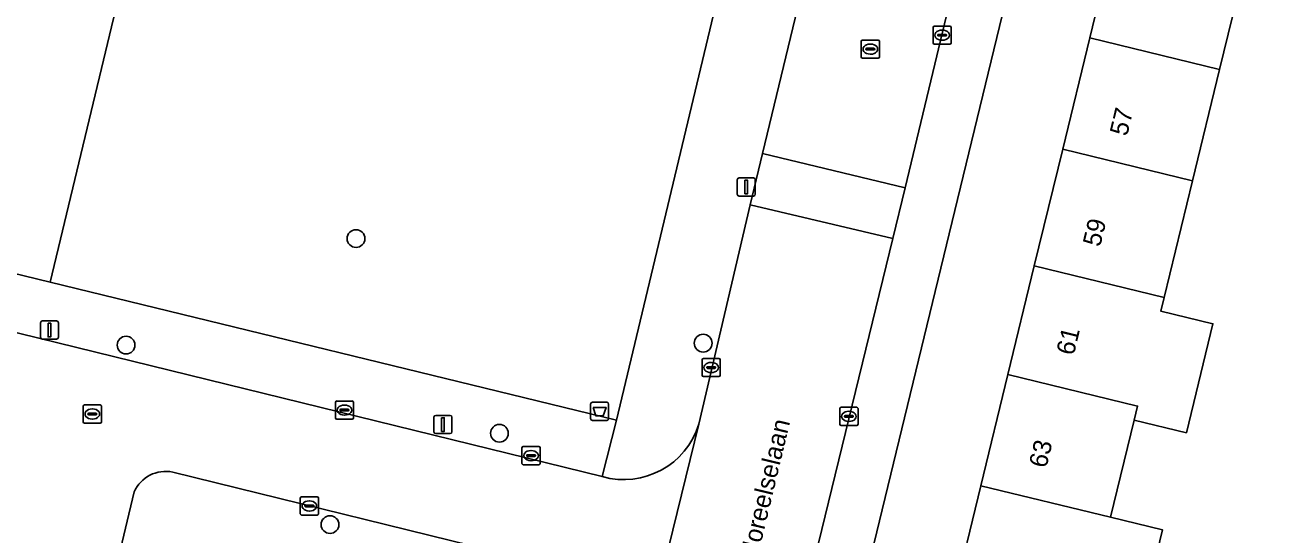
# Model space of a CAD drawing. Extents: x 162803 to 163818, y 381639 to 382475.
# Drawn here: x 163134.2 to 163203.7, y 382135.2 to 382163.3 of the extents above; entities that cross this region are included whole.
import ezdxf

# ---------------------------------------------------------------- set-up
doc = ezdxf.new("R2010")
doc.units = 0
for name, color, linetype in [('IMGEO_Afvalbak', 7, 'Continuous'), ('IMGEO_Boom', 7, 'Continuous'), ('IMGEO_Erf', 7, 'Continuous'), ('IMGEO_Groenvoorziening', 7, 'Continuous'), ('IMGEO_Hek', 7, 'Continuous'), ('IMGEO_Kolk', 7, 'Continuous'), ('IMGEO_Lichtmast', 7, 'Continuous'), ('IMGEO_Openbare_ruimte_label', 7, 'Continuous'), ('IMGEO_Pand', 7, 'Continuous'), ('IMGEO_Pand_nummerreeks', 7, 'Continuous'), ('IMGEO_Rijbaan_lokaal_open', 7, 'Continuous'), ('IMGEO_Rioolput', 7, 'Continuous'), ('IMGEO_Voetpad_open', 7, 'Continuous')]:
    doc.layers.add(name, color=color, linetype=linetype)

msp = doc.modelspace()

# ---------------------------------------------------------------- linework, layer by layer
at = {"layer": 'IMGEO_Afvalbak'}
for p, q in [((163165.356, 382141.609), (163165.356, 382142.409)), ((163165.356, 382142.409), (163165.356, 382141.609)), ((163165.456, 382142.509), (163166.246, 382142.509)), ((163166.246, 382142.509), (163165.456, 382142.509)), ((163166.346, 382142.409), (163166.346, 382141.609)), ((163166.346, 382141.609), (163166.346, 382142.409)), ((163166.246, 382141.509), (163165.456, 382141.509)), ((163165.456, 382141.509), (163166.246, 382141.509))]:
    msp.add_line(p, q, dxfattribs=at)
msp.add_lwpolyline([(163165.499, 382142.223), (163166.203, 382142.223), (163166.054, 382141.753), (163165.648, 382141.753), (163165.499, 382142.223)], dxfattribs=at)
for centre, start, end in [((163165.456, 382142.409), 90, 180), ((163165.456, 382142.409), 90, 180), ((163166.246, 382142.409), 0, 90), ((163166.246, 382142.409), 360, 90), ((163165.456, 382141.609), 180, 270), ((163165.456, 382141.609), 180, 270), ((163166.246, 382141.609), 270, 0), ((163166.246, 382141.609), 270, 0)]:
    msp.add_arc(centre, 0.1, start, end, dxfattribs=at)
at = {"layer": 'IMGEO_Boom'}
for centre in [(163152.442, 382151.522), (163139.782, 382145.655), (163171.551, 382145.761), (163160.335, 382140.795), (163151.01, 382135.764)]:
    msp.add_circle(centre, 0.489, dxfattribs=at)
at = {"layer": 'IMGEO_Erf'}
for points in [[(163150.047, 382209.293), (163144.013, 382210.786), (163141.809, 382211.34), (163138.535, 382212.15), (163124.973, 382215.424), (163121.429, 382216.275), (163118.671, 382216.877), (163111.314, 382218.702), (163093.672, 382223), (163086.358, 382224.789), (163082.453, 382225.745), (163069.123, 382170.722), (163071.74, 382166.782), (163081.213, 382162.978), (163089.555, 382160.344), (163135.606, 382149.117)], [(163176.66, 382116.978), (163174.616, 382107.997), (163179.292, 382106.883), (163180.848, 382113.283), (163182.363, 382119.512), (163183.854, 382125.643), (163185.308, 382131.626), (163186.835, 382137.904), (163188.325, 382144.032), (163189.78, 382150.015), (163191.343, 382156.444), (163192.835, 382162.579), (163194.277, 382168.512), (163195.768, 382174.642), (163197.258, 382180.77), (163198.564, 382186.142), (163193.704, 382187.277)]]:
    msp.add_lwpolyline(points, close=True, dxfattribs=at)
msp.add_lwpolyline([(163205.917, 382172.175), (163202.909, 382172.906), (163201.419, 382166.776), (163199.976, 382160.843), (163198.484, 382154.708), (163196.921, 382148.278), (163196.74, 382147.532), (163199.612, 382146.833), (163198.151, 382140.827), (163195.279, 382141.526), (163193.976, 382136.167), (163196.846, 382135.469), (163195.32, 382129.191)], dxfattribs=at)
at = {"layer": 'IMGEO_Groenvoorziening'}
msp.add_lwpolyline([(163181.162, 382201.749), (163175.19, 382203.175), (163167.883, 382204.938), (163158.683, 382207.182), (163154.787, 382208.132), (163151.373, 382208.965), (163150.047, 382209.293), (163135.606, 382149.117), (163166.779, 382141.517)], close=True, dxfattribs=at)
at = {"layer": 'IMGEO_Hek'}
msp.add_lwpolyline([(163150.047, 382209.293), (163135.606, 382149.117)], dxfattribs=at)
at = {"layer": 'IMGEO_Kolk'}
for p, q in [((163184.206, 382162.303), (163184.206, 382163.155)), ((163184.281, 382163.229), (163185.133, 382163.229)), ((163184.694, 382163.009), (163184.719, 382163.009)), ((163185.207, 382163.155), (163185.207, 382162.303)), ((163185.133, 382162.229), (163184.281, 382162.229)), ((163184.465, 382162.723), (163184.465, 382162.735)), ((163184.903, 382162.686), (163184.505, 382162.686)), ((163184.508, 382162.772), (163184.906, 382162.772)), ((163184.717, 382162.449), (163184.692, 382162.449)), ((163184.949, 382162.735), (163184.949, 382162.723)), ((163171.493, 382143.99), (163171.493, 382144.842)), ((163171.568, 382144.916), (163172.42, 382144.916)), ((163172.494, 382144.842), (163172.494, 382143.99)), ((163171.752, 382144.41), (163171.752, 382144.422)), ((163172.19, 382144.373), (163171.792, 382144.373)), ((163171.795, 382144.459), (163172.193, 382144.459)), ((163172.004, 382144.136), (163171.979, 382144.136)), ((163171.981, 382144.696), (163172.006, 382144.696)), ((163172.236, 382144.422), (163172.236, 382144.41)), ((163172.42, 382143.916), (163171.568, 382143.916)), ((163151.305, 382141.648), (163151.305, 382142.5)), ((163151.38, 382142.574), (163152.232, 382142.574)), ((163151.564, 382142.068), (163151.564, 382142.08)), ((163152.002, 382142.031), (163151.604, 382142.031)), ((163151.607, 382142.117), (163152.005, 382142.117)), ((163151.793, 382142.354), (163151.818, 382142.354)), ((163152.048, 382142.08), (163152.048, 382142.068)), ((163152.306, 382142.5), (163152.306, 382141.648)), ((163179.075, 382141.301), (163179.075, 382142.153)), ((163179.15, 382142.227), (163180.002, 382142.227)), ((163179.563, 382142.007), (163179.588, 382142.007)), ((163180.076, 382142.153), (163180.076, 382141.301)), ((163152.232, 382141.574), (163151.38, 382141.574)), ((163151.816, 382141.794), (163151.791, 382141.794)), ((163179.334, 382141.721), (163179.334, 382141.733)), ((163179.772, 382141.684), (163179.374, 382141.684)), ((163179.377, 382141.77), (163179.775, 382141.77)), ((163179.586, 382141.447), (163179.561, 382141.447)), ((163179.818, 382141.733), (163179.818, 382141.721)), ((163180.002, 382141.227), (163179.15, 382141.227)), ((163161.577, 382139.14), (163161.577, 382139.992)), ((163161.652, 382140.066), (163162.504, 382140.066)), ((163162.578, 382139.992), (163162.578, 382139.14)), ((163161.836, 382139.56), (163161.836, 382139.572)), ((163162.274, 382139.523), (163161.876, 382139.523)), ((163161.879, 382139.609), (163162.277, 382139.609)), ((163162.088, 382139.286), (163162.063, 382139.286)), ((163162.065, 382139.846), (163162.09, 382139.846)), ((163162.32, 382139.572), (163162.32, 382139.56)), ((163162.504, 382139.066), (163161.652, 382139.066)), ((163149.372, 382136.367), (163149.372, 382137.219)), ((163149.447, 382137.293), (163150.299, 382137.293)), ((163150.373, 382137.219), (163150.373, 382136.367)), ((163149.631, 382136.787), (163149.631, 382136.799)), ((163150.069, 382136.75), (163149.671, 382136.75)), ((163149.674, 382136.836), (163150.072, 382136.836)), ((163149.883, 382136.513), (163149.858, 382136.513)), ((163149.86, 382137.073), (163149.885, 382137.073)), ((163150.115, 382136.799), (163150.115, 382136.787)), ((163150.299, 382136.293), (163149.447, 382136.293))]:
    msp.add_line(p, q, dxfattribs=at)
for points in [[(163184.206, 382162.303), (163184.206, 382163.155)], [(163184.281, 382163.229), (163185.133, 382163.229)], [(163185.207, 382163.155), (163185.207, 382162.303)], [(163185.133, 382162.229), (163184.281, 382162.229)], [(163171.493, 382143.99), (163171.493, 382144.842)], [(163171.568, 382144.916), (163172.42, 382144.916)], [(163172.494, 382144.842), (163172.494, 382143.99)], [(163172.42, 382143.916), (163171.568, 382143.916)], [(163151.305, 382141.648), (163151.305, 382142.5)], [(163151.38, 382142.574), (163152.232, 382142.574)], [(163152.306, 382142.5), (163152.306, 382141.648)], [(163179.075, 382141.301), (163179.075, 382142.153)], [(163179.15, 382142.227), (163180.002, 382142.227)], [(163180.076, 382142.153), (163180.076, 382141.301)], [(163152.232, 382141.574), (163151.38, 382141.574)], [(163180.002, 382141.227), (163179.15, 382141.227)], [(163161.577, 382139.14), (163161.577, 382139.992)], [(163161.652, 382140.066), (163162.504, 382140.066)], [(163162.578, 382139.992), (163162.578, 382139.14)], [(163162.504, 382139.066), (163161.652, 382139.066)], [(163149.372, 382136.367), (163149.372, 382137.219)], [(163149.447, 382137.293), (163150.299, 382137.293)], [(163150.373, 382137.219), (163150.373, 382136.367)], [(163150.299, 382136.293), (163149.447, 382136.293)]]:
    msp.add_lwpolyline(points, dxfattribs=at)
for centre, radius, start, end in [((163184.283, 382163.153), 0.0765, 91.55205, 178.44795), ((163184.283, 382163.153), 0.0765, 91.55205, 178.44795), ((163185.131, 382163.153), 0.0765, 1.55205, 88.44795), ((163185.131, 382163.153), 0.0765, 1.55205, 88.44795), ((163184.283, 382162.305), 0.0765, 181.55205, 268.44795), ((163184.283, 382162.305), 0.0765, 181.55205, 268.44795), ((163184.505, 382162.732), 0.0403, 85.87752, 175.75265), ((163184.502, 382162.722), 0.0366, 178.93798, 274.71019), ((163184.906, 382162.729), 0.043, 264.86636, 352.45326), ((163184.91, 382162.734), 0.0386, 1.73085, 96.63898), ((163185.131, 382162.305), 0.0765, 271.55205, 358.44795), ((163185.131, 382162.305), 0.0765, 271.55205, 358.44795), ((163171.57, 382144.84), 0.0765, 91.55205, 178.44795), ((163171.57, 382144.84), 0.0765, 91.55205, 178.44795), ((163172.418, 382144.84), 0.0765, 1.55205, 88.44795), ((163172.418, 382144.84), 0.0765, 1.55205, 88.44795), ((163171.792, 382144.419), 0.0403, 85.87752, 175.75265), ((163171.789, 382144.409), 0.0366, 178.93798, 274.71019), ((163172.193, 382144.416), 0.043, 264.86636, 352.45326), ((163172.197, 382144.421), 0.0386, 1.73085, 96.63898), ((163171.57, 382143.992), 0.0765, 181.55205, 268.44795), ((163171.57, 382143.992), 0.0765, 181.55205, 268.44795), ((163172.418, 382143.992), 0.0765, 271.55205, 358.44795), ((163172.418, 382143.992), 0.0765, 271.55205, 358.44795), ((163151.382, 382142.498), 0.0765, 91.55205, 178.44795), ((163151.382, 382142.498), 0.0765, 91.55205, 178.44795), ((163151.604, 382142.077), 0.0403, 85.87752, 175.75265), ((163151.601, 382142.067), 0.0366, 178.93798, 274.71019), ((163152.005, 382142.074), 0.043, 264.86636, 352.45326), ((163152.009, 382142.079), 0.0386, 1.73085, 96.63898), ((163152.23, 382142.498), 0.0765, 1.55205, 88.44795), ((163152.23, 382142.498), 0.0765, 1.55205, 88.44795), ((163179.152, 382142.151), 0.0765, 91.55205, 178.44795), ((163179.152, 382142.151), 0.0765, 91.55205, 178.44795), ((163180, 382142.151), 0.0765, 1.55205, 88.44795), ((163180, 382142.151), 0.0765, 1.55205, 88.44795), ((163151.382, 382141.65), 0.0765, 181.55205, 268.44795), ((163151.382, 382141.65), 0.0765, 181.55205, 268.44795), ((163152.23, 382141.65), 0.0765, 271.55205, 358.44795), ((163152.23, 382141.65), 0.0765, 271.55205, 358.44795), ((163179.152, 382141.303), 0.0765, 181.55205, 268.44795), ((163179.152, 382141.303), 0.0765, 181.55205, 268.44795), ((163179.374, 382141.73), 0.0403, 85.87752, 175.75265), ((163179.371, 382141.72), 0.0366, 178.93798, 274.71019), ((163179.775, 382141.727), 0.043, 264.86636, 352.45326), ((163179.779, 382141.732), 0.0386, 1.73085, 96.63898), ((163180, 382141.303), 0.0765, 271.55205, 358.44795), ((163180, 382141.303), 0.0765, 271.55205, 358.44795), ((163161.654, 382139.99), 0.0765, 91.55205, 178.44795), ((163161.654, 382139.99), 0.0765, 91.55205, 178.44795), ((163162.502, 382139.99), 0.0765, 1.55205, 88.44795), ((163162.502, 382139.99), 0.0765, 1.55205, 88.44795), ((163161.876, 382139.569), 0.0403, 85.87752, 175.75265), ((163161.873, 382139.559), 0.0366, 178.93798, 274.71019), ((163162.277, 382139.566), 0.043, 264.86636, 352.45326), ((163162.281, 382139.571), 0.0386, 1.73085, 96.63898), ((163161.654, 382139.142), 0.0765, 181.55205, 268.44795), ((163161.654, 382139.142), 0.0765, 181.55205, 268.44795), ((163162.502, 382139.142), 0.0765, 271.55205, 358.44795), ((163162.502, 382139.142), 0.0765, 271.55205, 358.44795), ((163149.449, 382137.217), 0.0765, 91.55205, 178.44795), ((163149.449, 382137.217), 0.0765, 91.55205, 178.44795), ((163150.297, 382137.217), 0.0765, 1.55205, 88.44795), ((163150.297, 382137.217), 0.0765, 1.55205, 88.44795), ((163149.671, 382136.796), 0.0403, 85.87752, 175.75265), ((163149.668, 382136.786), 0.0366, 178.93798, 274.71019), ((163150.072, 382136.793), 0.043, 264.86636, 352.45326), ((163150.076, 382136.798), 0.0386, 1.73085, 96.63898), ((163149.449, 382136.369), 0.0765, 181.55205, 268.44795), ((163149.449, 382136.369), 0.0765, 181.55205, 268.44795), ((163150.297, 382136.369), 0.0765, 271.55205, 358.44795), ((163150.297, 382136.369), 0.0765, 271.55205, 358.44795)]:
    msp.add_arc(centre, radius, start, end, dxfattribs=at)
for centre, major_axis, ratio, start_param, end_param in [((163184.693, 382162.729), (-0.387, 0.002), 0.722429, 4.712389, 7.853982), ((163184.718, 382162.729), (-0.39, 0.002), 0.717154, 1.570796, 4.712389), ((163171.98, 382144.416), (-0.387, 0.002), 0.722429, 4.712389, 7.853982), ((163172.005, 382144.416), (-0.39, 0.002), 0.717154, 1.570796, 4.712389), ((163151.792, 382142.074), (-0.387, 0.002), 0.722429, 4.712389, 7.853982), ((163151.817, 382142.074), (-0.39, 0.002), 0.717154, 1.570796, 4.712389), ((163179.562, 382141.727), (-0.387, 0.002), 0.722429, 4.712389, 7.853982), ((163179.587, 382141.727), (-0.39, 0.002), 0.717154, 1.570796, 4.712389), ((163162.064, 382139.566), (-0.387, 0.002), 0.722429, 4.712389, 7.853982), ((163162.089, 382139.566), (-0.39, 0.002), 0.717154, 1.570796, 4.712389), ((163149.859, 382136.793), (-0.387, 0.002), 0.722429, 4.712389, 7.853982), ((163149.884, 382136.793), (-0.39, 0.002), 0.717154, 1.570796, 4.712389)]:
    msp.add_ellipse(centre, major_axis=major_axis, ratio=ratio, start_param=start_param, end_param=end_param, dxfattribs=at)
at = {"layer": 'IMGEO_Lichtmast'}
for p, q in [((163173.429, 382153.965), (163173.429, 382154.765)), ((163173.429, 382154.765), (163173.429, 382153.965)), ((163173.529, 382154.865), (163174.319, 382154.865)), ((163174.319, 382154.865), (163173.529, 382154.865)), ((163174.419, 382154.765), (163174.419, 382153.965)), ((163174.419, 382153.965), (163174.419, 382154.765)), ((163174.319, 382153.865), (163173.529, 382153.865)), ((163173.529, 382153.865), (163174.319, 382153.865)), ((163135.071, 382146.082), (163135.071, 382146.882)), ((163135.071, 382146.882), (163135.071, 382146.082)), ((163135.171, 382146.982), (163135.961, 382146.982)), ((163135.961, 382146.982), (163135.171, 382146.982)), ((163136.061, 382146.882), (163136.061, 382146.082)), ((163136.061, 382146.082), (163136.061, 382146.882)), ((163135.961, 382145.982), (163135.171, 382145.982)), ((163135.171, 382145.982), (163135.961, 382145.982)), ((163156.73, 382140.878), (163156.73, 382141.678)), ((163156.73, 382141.678), (163156.73, 382140.878)), ((163156.83, 382141.778), (163157.62, 382141.778)), ((163157.62, 382141.778), (163156.83, 382141.778)), ((163157.72, 382141.678), (163157.72, 382140.878)), ((163157.72, 382140.878), (163157.72, 382141.678)), ((163157.62, 382140.778), (163156.83, 382140.778)), ((163156.83, 382140.778), (163157.62, 382140.778))]:
    msp.add_line(p, q, dxfattribs=at)
for points in [[(163173.849, 382154.74), (163173.999, 382154.74), (163173.999, 382153.99), (163173.849, 382153.99), (163173.849, 382154.74)], [(163135.491, 382146.857), (163135.641, 382146.857), (163135.641, 382146.107), (163135.491, 382146.107), (163135.491, 382146.857)], [(163157.15, 382141.653), (163157.3, 382141.653), (163157.3, 382140.903), (163157.15, 382140.903), (163157.15, 382141.653)]]:
    msp.add_lwpolyline(points, dxfattribs=at)
for centre, start, end in [((163173.529, 382154.765), 90, 180), ((163173.529, 382154.765), 90, 180), ((163174.319, 382154.765), 0, 90), ((163174.319, 382154.765), 360, 90), ((163173.529, 382153.965), 180, 270), ((163173.529, 382153.965), 180, 270), ((163174.319, 382153.965), 270, 0), ((163174.319, 382153.965), 270, 0), ((163135.171, 382146.882), 90, 180), ((163135.171, 382146.882), 90, 180), ((163135.961, 382146.882), 0, 90), ((163135.961, 382146.882), 360, 90), ((163135.171, 382146.082), 180, 270), ((163135.171, 382146.082), 180, 270), ((163135.961, 382146.082), 270, 0), ((163135.961, 382146.082), 270, 0), ((163156.83, 382141.678), 90, 180), ((163156.83, 382141.678), 90, 180), ((163157.62, 382141.678), 0, 90), ((163157.62, 382141.678), 360, 90), ((163156.83, 382140.878), 180, 270), ((163156.83, 382140.878), 180, 270), ((163157.62, 382140.878), 270, 0), ((163157.62, 382140.878), 270, 0)]:
    msp.add_arc(centre, 0.1, start, end, dxfattribs=at)
at = {"layer": 'IMGEO_Pand'}
for points in [[(163192.835, 382162.579), (163199.976, 382160.843), (163201.419, 382166.776), (163194.277, 382168.512)], [(163191.343, 382156.444), (163198.484, 382154.708), (163199.976, 382160.843), (163192.835, 382162.579)], [(163191.343, 382156.444), (163189.78, 382150.015), (163196.921, 382148.278), (163198.484, 382154.708)], [(163199.612, 382146.833), (163196.74, 382147.532), (163196.921, 382148.278), (163189.78, 382150.015), (163188.325, 382144.032), (163195.466, 382142.295), (163195.279, 382141.526), (163198.151, 382140.827)], [(163195.279, 382141.526), (163195.466, 382142.295), (163188.325, 382144.032), (163186.835, 382137.904), (163193.976, 382136.167)], [(163186.835, 382137.904), (163185.308, 382131.626), (163195.32, 382129.191), (163196.846, 382135.469), (163193.976, 382136.167)]]:
    msp.add_lwpolyline(points, close=True, dxfattribs=at)
at = {"layer": 'IMGEO_Rijbaan_lokaal_open'}
for points in [[(163182.664, 382154.325), (163197.737, 382217.199), (163189.971, 382219.062), (163174.825, 382156.215)], [(163182.664, 382154.325), (163174.825, 382156.215), (163174.142, 382153.38), (163181.993, 382151.527)]]:
    msp.add_lwpolyline(points, close=True, dxfattribs=at)
for points in [[(163165.995, 382138.411), (163100.812, 382154.423), (163088.105, 382157.675), (163080.292, 382160.099), (163073.057, 382162.84)], [(163172.306, 382111.79), (163181.993, 382151.527), (163174.142, 382153.38), (163171.317, 382141.304), (163167.754, 382126.763), (163167.679, 382126.45), (163166.904, 382123.234), (163164.661, 382113.922), (163164.02, 382111.263), (163160.479, 382096.566), (163159.78, 382093.666), (163158.005, 382086.598), (163165.855, 382084.706), (163169.308, 382099.118)], [(163167.754, 382126.763), (163171.317, 382141.304)], [(163133.375, 382138.855), (163133.023, 382137.267), (163132.413, 382134.805), (163139.19, 382133.185), (163140.227, 382137.573)], [(163142.353, 382138.657), (163162.346, 382133.731)]]:
    msp.add_lwpolyline(points, dxfattribs=at)
for centre, radius, start, end in [((163167.184, 382142.565), 4.321, 254.01973, 343.03662), ((163141.969, 382136.783), 1.913, 78.42808, 155.60396)]:
    msp.add_arc(centre, radius, start, end, dxfattribs=at)
at = {"layer": 'IMGEO_Rioolput'}
for p, q in [((163180.253, 382161.535), (163180.253, 382162.387)), ((163180.328, 382162.461), (163181.18, 382162.461)), ((163180.741, 382162.241), (163180.766, 382162.241)), ((163181.254, 382162.387), (163181.254, 382161.535)), ((163181.18, 382161.461), (163180.328, 382161.461)), ((163180.512, 382161.955), (163180.512, 382161.967)), ((163180.95, 382161.918), (163180.552, 382161.918)), ((163180.555, 382162.004), (163180.953, 382162.004)), ((163180.764, 382161.681), (163180.739, 382161.681)), ((163180.996, 382161.967), (163180.996, 382161.955)), ((163137.424, 382141.431), (163137.424, 382142.283)), ((163137.499, 382142.357), (163138.351, 382142.357)), ((163137.912, 382142.137), (163137.937, 382142.137)), ((163138.425, 382142.283), (163138.425, 382141.431)), ((163138.351, 382141.357), (163137.499, 382141.357)), ((163137.683, 382141.851), (163137.683, 382141.863)), ((163138.121, 382141.814), (163137.723, 382141.814)), ((163137.726, 382141.9), (163138.124, 382141.9)), ((163137.935, 382141.577), (163137.91, 382141.577)), ((163138.167, 382141.863), (163138.167, 382141.851))]:
    msp.add_line(p, q, dxfattribs=at)
for points in [[(163180.253, 382161.535), (163180.253, 382162.387)], [(163180.328, 382162.461), (163181.18, 382162.461)], [(163181.254, 382162.387), (163181.254, 382161.535)], [(163181.18, 382161.461), (163180.328, 382161.461)], [(163137.424, 382141.431), (163137.424, 382142.283)], [(163137.499, 382142.357), (163138.351, 382142.357)], [(163138.425, 382142.283), (163138.425, 382141.431)], [(163138.351, 382141.357), (163137.499, 382141.357)]]:
    msp.add_lwpolyline(points, dxfattribs=at)
for centre, radius, start, end in [((163180.33, 382162.385), 0.0765, 91.55205, 178.44795), ((163180.33, 382162.385), 0.0765, 91.55205, 178.44795), ((163181.178, 382162.385), 0.0765, 1.55205, 88.44795), ((163181.178, 382162.385), 0.0765, 1.55205, 88.44795), ((163180.33, 382161.537), 0.0765, 181.55205, 268.44795), ((163180.33, 382161.537), 0.0765, 181.55205, 268.44795), ((163180.552, 382161.964), 0.0403, 85.87752, 175.75265), ((163180.549, 382161.954), 0.0366, 178.93798, 274.71019), ((163180.953, 382161.961), 0.043, 264.86636, 352.45326), ((163180.957, 382161.966), 0.0386, 1.73085, 96.63898), ((163181.178, 382161.537), 0.0765, 271.55205, 358.44795), ((163181.178, 382161.537), 0.0765, 271.55205, 358.44795), ((163137.501, 382142.281), 0.0765, 91.55205, 178.44795), ((163137.501, 382142.281), 0.0765, 91.55205, 178.44795), ((163138.349, 382142.281), 0.0765, 1.55205, 88.44795), ((163138.349, 382142.281), 0.0765, 1.55205, 88.44795), ((163137.501, 382141.433), 0.0765, 181.55205, 268.44795), ((163137.501, 382141.433), 0.0765, 181.55205, 268.44795), ((163137.723, 382141.86), 0.0403, 85.87752, 175.75265), ((163137.72, 382141.85), 0.0366, 178.93798, 274.71019), ((163138.124, 382141.857), 0.043, 264.86636, 352.45326), ((163138.128, 382141.862), 0.0386, 1.73085, 96.63898), ((163138.349, 382141.433), 0.0765, 271.55205, 358.44795), ((163138.349, 382141.433), 0.0765, 271.55205, 358.44795)]:
    msp.add_arc(centre, radius, start, end, dxfattribs=at)
for centre, major_axis, ratio, start_param, end_param in [((163180.74, 382161.961), (-0.387, 0.002), 0.722429, 4.712389, 7.853982), ((163180.765, 382161.961), (-0.39, 0.002), 0.717154, 1.570796, 4.712389), ((163137.911, 382141.857), (-0.387, 0.002), 0.722429, 4.712389, 7.853982), ((163137.936, 382141.857), (-0.39, 0.002), 0.717154, 1.570796, 4.712389)]:
    msp.add_ellipse(centre, major_axis=major_axis, ratio=ratio, start_param=start_param, end_param=end_param, dxfattribs=at)
at = {"layer": 'IMGEO_Voetpad_open'}
for points in [[(163211.924, 382316.587), (163203.509, 382318.352), (163203.203, 382316.877), (163201.421, 382309.498), (163199.669, 382302.131), (163199.068, 382299.644), (163199.002, 382299.363), (163198.588, 382297.599), (163198.99, 382297.502), (163204.875, 382296.09), (163193.788, 382250), (163190.746, 382237.354), (163190.286, 382235.467), (163189.262, 382235.713), (163188.703, 382233.318), (163188.207, 382231.249), (163181.162, 382201.749), (163166.779, 382141.517), (163165.995, 382138.411)], [(163174.142, 382153.38), (163174.825, 382156.215), (163189.971, 382219.062), (163190.618, 382221.745), (163197.427, 382250), (163205.323, 382282.906), (163205.989, 382285.68), (163212.298, 382311.975)], [(163206.824, 382254.998), (163205.6, 382250), (163198.38, 382219.883), (163197.737, 382217.199), (163182.664, 382154.325), (163181.993, 382151.527), (163172.306, 382111.79)], [(163174.255, 382106.523), (163174.616, 382107.997), (163176.66, 382116.978), (163193.704, 382187.277), (163194.519, 382190.638), (163195.134, 382193.161), (163195.885, 382196.387), (163208.662, 382250)], [(163073.057, 382162.84), (163080.292, 382160.099), (163088.105, 382157.675), (163100.812, 382154.423), (163165.995, 382138.411), (163166.779, 382141.517), (163135.606, 382149.117), (163089.555, 382160.344)], [(163171.317, 382141.304), (163174.142, 382153.38)], [(163162.346, 382133.731), (163142.353, 382138.657)], [(163140.227, 382137.573), (163139.19, 382133.185), (163143.891, 382132.058), (163148.153, 382131.01), (163150.712, 382130.38), (163160.755, 382127.971), (163164.439, 382127.233), (163165.305, 382127.024), (163167.679, 382126.45), (163167.754, 382126.763)]]:
    msp.add_lwpolyline(points, dxfattribs=at)
for centre, radius, start, end in [((163167.184, 382142.565), 4.321, 254.01973, 343.03662), ((163141.969, 382136.783), 1.913, 78.42808, 155.60396)]:
    msp.add_arc(centre, radius, start, end, dxfattribs=at)

# ---------------------------------------------------------------- texts
at = {"layer": 'IMGEO_Openbare_ruimte_label'}
msp.add_text('Moreelselaan', height=1, rotation=76.53322, dxfattribs=at).set_placement((163174.477, 382133.634))
at = {"layer": 'IMGEO_Pand_nummerreeks'}
for s, rotation, p in [('57', 76.33362, (163194.885, 382157.128)), ('59', 76.33362, (163193.402, 382151.031)), ('61', 76.33517, (163191.947, 382145.044)), ('63', 76.33517, (163190.437, 382138.837))]:
    msp.add_text(s, height=1, rotation=rotation, dxfattribs=at).set_placement(p)

doc.saveas('drawing.dxf')
